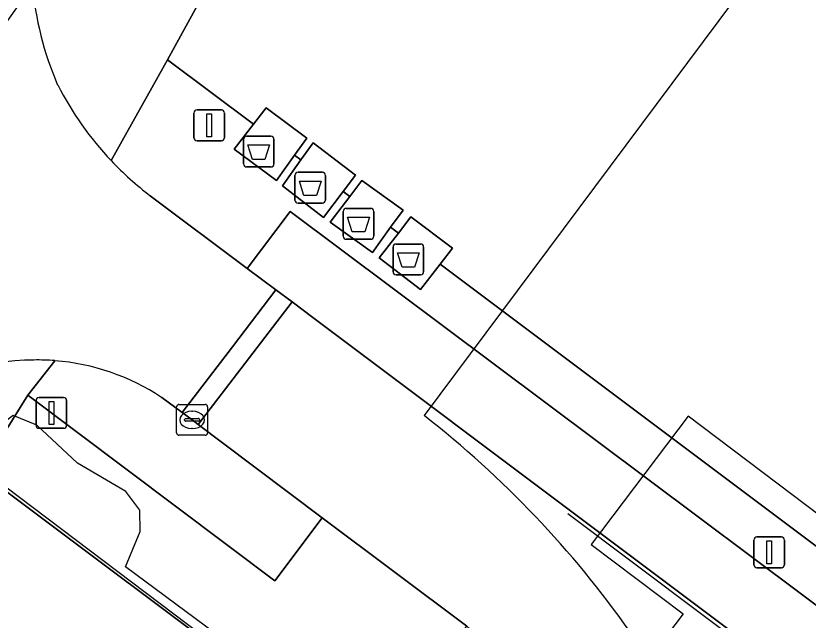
# Model space of a CAD drawing. Extents: x 159716 to 160783, y 383290 to 384031.
# Drawn here: x 160328.29 to 160353.97, y 383840.84 to 383860.44 of the extents above; entities that cross this region are included whole.
import ezdxf

# ---------------------------------------------------------------- set-up
doc = ezdxf.new("R2010")
doc.units = 0
for name, color, linetype in [('IMGEO_Afval_apart_plaats', 7, 'Continuous'), ('IMGEO_Groenvoorziening', 7, 'Continuous'), ('IMGEO_Hek', 7, 'Continuous'), ('IMGEO_Kolk', 7, 'Continuous'), ('IMGEO_Lichtmast', 7, 'Continuous'), ('IMGEO_Lijnafwatering', 7, 'Continuous'), ('IMGEO_Pand', 7, 'Continuous'), ('IMGEO_Pand_overbouw', 7, 'Continuous'), ('IMGEO_Parkeervlak_open', 7, 'Continuous'), ('IMGEO_Rijbaan_lokaal_gesloten', 7, 'Continuous'), ('IMGEO_Rijbaan_lokaal_open', 7, 'Continuous'), ('IMGEO_Voetpad_gesloten', 7, 'Continuous'), ('IMGEO_Voetpad_open', 7, 'Continuous')]:
    doc.layers.add(name, color=color, linetype=linetype)

msp = doc.modelspace()

# ---------------------------------------------------------------- linework, layer by layer
at = {"layer": 'IMGEO_Afval_apart_plaats'}
for p, q in [((160335.768, 383856.537), (160336.558, 383856.537)), ((160336.558, 383856.537), (160335.768, 383856.537)), ((160335.668, 383855.637), (160335.668, 383856.437)), ((160335.668, 383856.437), (160335.668, 383855.637)), ((160336.658, 383856.437), (160336.658, 383855.637)), ((160336.658, 383855.637), (160336.658, 383856.437)), ((160336.558, 383855.537), (160335.768, 383855.537)), ((160335.768, 383855.537), (160336.558, 383855.537)), ((160337.338, 383854.465), (160337.338, 383855.265)), ((160337.338, 383855.265), (160337.338, 383854.465)), ((160337.438, 383855.365), (160338.228, 383855.365)), ((160338.228, 383855.365), (160337.438, 383855.365)), ((160338.328, 383855.265), (160338.328, 383854.465)), ((160338.328, 383854.465), (160338.328, 383855.265)), ((160338.228, 383854.365), (160337.438, 383854.365)), ((160337.438, 383854.365), (160338.228, 383854.365)), ((160339.001, 383854.193), (160339.791, 383854.193)), ((160339.791, 383854.193), (160339.001, 383854.193)), ((160338.901, 383853.293), (160338.901, 383854.093)), ((160338.901, 383854.093), (160338.901, 383853.293)), ((160339.891, 383854.093), (160339.891, 383853.293)), ((160339.891, 383853.293), (160339.891, 383854.093)), ((160339.791, 383853.193), (160339.001, 383853.193)), ((160339.001, 383853.193), (160339.791, 383853.193)), ((160340.517, 383852.138), (160340.517, 383852.938)), ((160340.517, 383852.938), (160340.517, 383852.138)), ((160340.617, 383853.038), (160341.407, 383853.038)), ((160341.407, 383853.038), (160340.617, 383853.038)), ((160341.507, 383852.938), (160341.507, 383852.138)), ((160341.507, 383852.138), (160341.507, 383852.938)), ((160341.407, 383852.038), (160340.617, 383852.038)), ((160340.617, 383852.038), (160341.407, 383852.038))]:
    msp.add_line(p, q, dxfattribs=at)
for points in [[(160335.811, 383856.251), (160336.515, 383856.251), (160336.366, 383855.781), (160335.96, 383855.781), (160335.811, 383856.251)], [(160337.481, 383855.079), (160338.185, 383855.079), (160338.036, 383854.609), (160337.63, 383854.609), (160337.481, 383855.079)], [(160339.044, 383853.907), (160339.748, 383853.907), (160339.599, 383853.437), (160339.193, 383853.437), (160339.044, 383853.907)], [(160340.66, 383852.752), (160341.364, 383852.752), (160341.215, 383852.282), (160340.809, 383852.282), (160340.66, 383852.752)]]:
    msp.add_lwpolyline(points, dxfattribs=at)
for centre, start, end in [((160335.768, 383856.437), 90, 180), ((160335.768, 383856.437), 90, 180), ((160336.558, 383856.437), 0, 90), ((160336.558, 383856.437), 360, 90), ((160335.768, 383855.637), 180, 270), ((160335.768, 383855.637), 180, 270), ((160336.558, 383855.637), 270, 0), ((160336.558, 383855.637), 270, 0), ((160337.438, 383855.265), 90, 180), ((160337.438, 383855.265), 90, 180), ((160338.228, 383855.265), 0, 90), ((160338.228, 383855.265), 360, 90), ((160337.438, 383854.465), 180, 270), ((160337.438, 383854.465), 180, 270), ((160338.228, 383854.465), 270, 0), ((160338.228, 383854.465), 270, 0), ((160339.001, 383854.093), 90, 180), ((160339.001, 383854.093), 90, 180), ((160339.791, 383854.093), 0, 90), ((160339.791, 383854.093), 360, 90), ((160339.001, 383853.293), 180, 270), ((160339.001, 383853.293), 180, 270), ((160339.791, 383853.293), 270, 0), ((160339.791, 383853.293), 270, 0), ((160340.617, 383852.938), 90, 180), ((160340.617, 383852.938), 90, 180), ((160341.407, 383852.938), 0, 90), ((160341.407, 383852.938), 360, 90), ((160340.617, 383852.138), 180, 270), ((160340.617, 383852.138), 180, 270), ((160341.407, 383852.138), 270, 0), ((160341.407, 383852.138), 270, 0)]:
    msp.add_arc(centre, 0.1, start, end, dxfattribs=at)
at = {"layer": 'IMGEO_Groenvoorziening'}
msp.add_lwpolyline([(160337.231, 383866.36), (160333.202, 383859.015), (160335.991, 383856.921), (160336.402, 383857.459), (160337.718, 383856.471), (160337.324, 383855.921), (160337.533, 383855.764), (160337.93, 383856.32), (160339.294, 383855.268), (160338.898, 383854.739), (160339.111, 383854.579), (160339.509, 383855.099), (160340.839, 383854.141), (160340.437, 383853.584), (160340.69, 383853.394), (160341.097, 383853.915), (160342.439, 383852.899), (160342.038, 383852.383), (160378.266, 383825.189), (160380.703, 383828.676)], dxfattribs=at)
at = {"layer": 'IMGEO_Hek'}
msp.add_lwpolyline([(160331.66, 383881.716), (160321.072, 383863.205), (160327.261, 383859.215), (160337.961, 383874.333), (160353.07, 383862.979), (160341.525, 383847.471)], dxfattribs=at)
msp.add_arc((160321.383, 383821.635), 32.76, 35.0683, 52.0602, dxfattribs=at)
at = {"layer": 'IMGEO_Kolk'}
for p, q in [((160333.578, 383847.835), (160334.43, 383847.835)), ((160333.503, 383846.909), (160333.503, 383847.761)), ((160333.991, 383847.615), (160334.016, 383847.615)), ((160334.504, 383847.761), (160334.504, 383846.909)), ((160333.762, 383847.329), (160333.762, 383847.341)), ((160334.2, 383847.292), (160333.802, 383847.292)), ((160333.805, 383847.378), (160334.203, 383847.378)), ((160334.246, 383847.341), (160334.246, 383847.329)), ((160334.014, 383847.055), (160333.989, 383847.055)), ((160334.43, 383846.835), (160333.578, 383846.835))]:
    msp.add_line(p, q, dxfattribs=at)
for points in [[(160333.578, 383847.835), (160334.43, 383847.835)], [(160333.503, 383846.909), (160333.503, 383847.761)], [(160334.504, 383847.761), (160334.504, 383846.909)], [(160334.43, 383846.835), (160333.578, 383846.835)]]:
    msp.add_lwpolyline(points, dxfattribs=at)
for centre, radius, start, end in [((160333.58, 383847.759), 0.0765, 91.552, 178.448), ((160333.58, 383847.759), 0.0765, 91.552, 178.448), ((160334.428, 383847.759), 0.0765, 1.552, 88.448), ((160334.428, 383847.759), 0.0765, 1.552, 88.448), ((160333.802, 383847.338), 0.0403, 85.8775, 175.7526), ((160333.799, 383847.328), 0.0366, 178.938, 274.7102), ((160334.203, 383847.335), 0.043, 264.8664, 352.4533), ((160334.207, 383847.34), 0.0386, 1.7309, 96.639), ((160333.58, 383846.911), 0.0765, 181.552, 268.448), ((160333.58, 383846.911), 0.0765, 181.552, 268.448), ((160334.428, 383846.911), 0.0765, 271.552, 358.448), ((160334.428, 383846.911), 0.0765, 271.552, 358.448)]:
    msp.add_arc(centre, radius, start, end, dxfattribs=at)
for centre, major_axis, ratio, start_param, end_param in [((160333.99, 383847.335), (-0.387, 0.002), 0.722429, 4.712389, 7.853982), ((160334.015, 383847.335), (-0.39, 0.002), 0.717154, 1.570796, 4.712389)]:
    msp.add_ellipse(centre, major_axis=major_axis, ratio=ratio, start_param=start_param, end_param=end_param, dxfattribs=at)
at = {"layer": 'IMGEO_Lichtmast'}
for p, q in [((160334.063, 383856.487), (160334.063, 383857.287)), ((160334.063, 383857.287), (160334.063, 383856.487)), ((160334.163, 383857.387), (160334.953, 383857.387)), ((160334.953, 383857.387), (160334.163, 383857.387)), ((160335.053, 383857.287), (160335.053, 383856.487)), ((160335.053, 383856.487), (160335.053, 383857.287)), ((160334.953, 383856.387), (160334.163, 383856.387)), ((160334.163, 383856.387), (160334.953, 383856.387)), ((160329.048, 383848.06), (160329.838, 383848.06)), ((160329.838, 383848.06), (160329.048, 383848.06)), ((160328.948, 383847.16), (160328.948, 383847.96)), ((160328.948, 383847.96), (160328.948, 383847.16)), ((160329.938, 383847.96), (160329.938, 383847.16)), ((160329.938, 383847.16), (160329.938, 383847.96)), ((160329.838, 383847.06), (160329.048, 383847.06)), ((160329.048, 383847.06), (160329.838, 383847.06)), ((160352.21, 383842.637), (160352.21, 383843.437)), ((160352.21, 383843.437), (160352.21, 383842.637)), ((160352.31, 383843.537), (160353.1, 383843.537)), ((160353.1, 383843.537), (160352.31, 383843.537)), ((160353.2, 383843.437), (160353.2, 383842.637)), ((160353.2, 383842.637), (160353.2, 383843.437)), ((160353.1, 383842.537), (160352.31, 383842.537)), ((160352.31, 383842.537), (160353.1, 383842.537))]:
    msp.add_line(p, q, dxfattribs=at)
for points in [[(160334.483, 383857.262), (160334.633, 383857.262), (160334.633, 383856.512), (160334.483, 383856.512), (160334.483, 383857.262)], [(160329.368, 383847.935), (160329.518, 383847.935), (160329.518, 383847.185), (160329.368, 383847.185), (160329.368, 383847.935)], [(160352.63, 383843.412), (160352.78, 383843.412), (160352.78, 383842.662), (160352.63, 383842.662), (160352.63, 383843.412)]]:
    msp.add_lwpolyline(points, dxfattribs=at)
for centre, start, end in [((160334.163, 383857.287), 90, 180), ((160334.163, 383857.287), 90, 180), ((160334.953, 383857.287), 0, 90), ((160334.953, 383857.287), 360, 90), ((160334.163, 383856.487), 180, 270), ((160334.163, 383856.487), 180, 270), ((160334.953, 383856.487), 270, 0), ((160334.953, 383856.487), 270, 0), ((160329.048, 383847.96), 90, 180), ((160329.048, 383847.96), 90, 180), ((160329.838, 383847.96), 0, 90), ((160329.838, 383847.96), 360, 90), ((160329.048, 383847.16), 180, 270), ((160329.048, 383847.16), 180, 270), ((160329.838, 383847.16), 270, 0), ((160329.838, 383847.16), 270, 0), ((160352.31, 383843.437), 90, 180), ((160352.31, 383843.437), 90, 180), ((160353.1, 383843.437), 0, 90), ((160353.1, 383843.437), 360, 90), ((160352.31, 383842.637), 180, 270), ((160352.31, 383842.637), 180, 270), ((160353.1, 383842.637), 270, 0), ((160353.1, 383842.637), 270, 0)]:
    msp.add_arc(centre, 0.1, start, end, dxfattribs=at)
at = {"layer": 'IMGEO_Lijnafwatering'}
msp.add_lwpolyline([(160361.296, 383832.926), (160346.184, 383844.283)], dxfattribs=at)
at = {"layer": 'IMGEO_Pand'}
msp.add_lwpolyline([(160348.576, 383814.012), (160348.421, 383814.139), (160355.576, 383823.637), (160355.775, 383823.487), (160356.096, 383823.922), (160327.127, 383845.65), (160324.122, 383838.696), (160323.018, 383834.826), (160321.613, 383829.907), (160336.795, 383818.544), (160346.525, 383811.261)], close=True, dxfattribs=at)
at = {"layer": 'IMGEO_Pand_overbouw'}
for points in [[(160356.799, 383842.375), (160350.082, 383847.451), (160346.94, 383843.293), (160349.913, 383841.045), (160343.905, 383833.097), (160327.03, 383845.851), (160322.711, 383834.557), (160319.121, 383821.789), (160318.228, 383817.573), (160316.288, 383797.859), (160325.972, 383789.29), (160327.675, 383787.116), (160329.238, 383785.121), (160331.99, 383780.945)], [(160350.04, 383829.059), (160331.851, 383842.568), (160332.324, 383843.715), (160332.311, 383844.402), (160331.857, 383845.012), (160330.293, 383845.927), (160328.972, 383847.167), (160328.206, 383847.475), (160327.608, 383847.03), (160326.907, 383845.764), (160326.579, 383845.493), (160323.118, 383836.853)], [(160346.525, 383811.261), (160336.795, 383818.544), (160321.613, 383829.907), (160323.018, 383834.826), (160324.122, 383838.696), (160327.127, 383845.65), (160356.096, 383823.922)]]:
    msp.add_lwpolyline(points, dxfattribs=at)
at = {"layer": 'IMGEO_Parkeervlak_open'}
msp.add_lwpolyline([(160337.177, 383854.098), (160335.792, 383852.249), (160336.723, 383851.552), (160337.243, 383851.161), (160337.912, 383850.658), (160374.384, 383823.264), (160375.798, 383825.142), (160365.392, 383832.971)], close=True, dxfattribs=at)
for points in [[(160329.557, 383849.254), (160328.685, 383848.131), (160336.681, 383842.112), (160338.223, 383844.16), (160334.993, 383846.591)], [(160334.993, 383846.591), (160334.204, 383847.185), (160334.004, 383847.335), (160333.678, 383847.575), (160333.018, 383848.06)]]:
    msp.add_lwpolyline(points, dxfattribs=at)
msp.add_arc((160328.994, 383842.01), 7.266, 56.3746, 85.5579, dxfattribs=at)
at = {"layer": 'IMGEO_Rijbaan_lokaal_gesloten'}
msp.add_lwpolyline([(160374.384, 383823.264), (160337.912, 383850.658), (160337.243, 383851.161), (160334.204, 383847.185), (160334.993, 383846.591), (160338.223, 383844.16), (160342.909, 383840.642), (160343.01, 383840.547)], dxfattribs=at)
at = {"layer": 'IMGEO_Rijbaan_lokaal_open'}
msp.add_lwpolyline([(160333.018, 383848.06), (160333.678, 383847.575), (160335.311, 383849.708), (160336.723, 383851.552), (160335.792, 383852.249), (160332.65, 383854.601)], dxfattribs=at)
msp.add_lwpolyline([(160337.243, 383851.161), (160336.723, 383851.552), (160335.311, 383849.708), (160333.678, 383847.575), (160334.004, 383847.335), (160334.204, 383847.185)], close=True, dxfattribs=at)
for centre, radius, start, end in [((160339.036, 383862.279), 10.238, 184.56, 203.5043), ((160339.122, 383863.057), 10.648, 207.1607, 223.3826), ((160339.088, 383863.017), 10.596, 223.3539, 232.5868), ((160328.916, 383841.14), 8.135, 90.2981, 157.4037), ((160329.005, 383842.415), 6.862, 85.3848, 91.093), ((160328.994, 383842.01), 7.266, 56.3746, 85.5579)]:
    msp.add_arc(centre, radius, start, end, dxfattribs=at)
at = {"layer": 'IMGEO_Voetpad_gesloten'}
for points in [[(160337.718, 383856.471), (160336.402, 383857.459), (160335.991, 383856.921), (160335.372, 383856.11), (160336.738, 383855.101), (160337.324, 383855.921)], [(160339.294, 383855.268), (160337.93, 383856.32), (160337.533, 383855.764), (160336.935, 383854.927), (160338.267, 383853.897), (160338.898, 383854.739)], [(160340.839, 383854.141), (160339.509, 383855.099), (160339.111, 383854.579), (160338.476, 383853.749), (160339.845, 383852.762), (160340.437, 383853.584)], [(160342.439, 383852.899), (160341.097, 383853.915), (160340.69, 383853.394), (160340.067, 383852.595), (160341.404, 383851.567), (160342.038, 383852.383)]]:
    msp.add_lwpolyline(points, close=True, dxfattribs=at)
at = {"layer": 'IMGEO_Voetpad_open'}
for points in [[(160331.383, 383855.743), (160333.202, 383859.015), (160337.231, 383866.36)], [(160342.038, 383852.383), (160341.404, 383851.567), (160340.067, 383852.595), (160340.69, 383853.394), (160340.437, 383853.584), (160339.845, 383852.762), (160338.476, 383853.749), (160339.111, 383854.579), (160338.898, 383854.739), (160338.267, 383853.897), (160336.935, 383854.927), (160337.533, 383855.764), (160337.324, 383855.921), (160336.738, 383855.101), (160335.372, 383856.11), (160335.991, 383856.921), (160333.202, 383859.015), (160331.383, 383855.743)], [(160332.65, 383854.601), (160335.792, 383852.249), (160337.177, 383854.098), (160365.392, 383832.971), (160375.798, 383825.142), (160374.384, 383823.264), (160384.176, 383815.896), (160385.608, 383817.79), (160405.029, 383803.116), (160403.623, 383801.29), (160407.12, 383798.618)], [(160415.708, 383799.849), (160414.737, 383800.9), (160412.812, 383799.243), (160385.019, 383820.123), (160378.266, 383825.189), (160342.038, 383852.383)], [(160316.364, 383798.547), (160318.028, 383812.85), (160318.567, 383812.789), (160319.117, 383817.532), (160319.705, 383820.415), (160321.314, 383828.562), (160321.506, 383829.424), (160321.613, 383829.907), (160323.018, 383834.826), (160324.122, 383838.696), (160327.127, 383845.65), (160328.685, 383848.131), (160329.557, 383849.254)], [(160362.943, 383822.569), (160351.783, 383830.991), (160341.487, 383838.76), (160342.909, 383840.642), (160338.223, 383844.16), (160336.681, 383842.112), (160328.685, 383848.131), (160327.127, 383845.65), (160356.096, 383823.922)]]:
    msp.add_lwpolyline(points, dxfattribs=at)
for centre, radius, start, end in [((160339.036, 383862.279), 10.238, 184.56, 203.5043), ((160339.122, 383863.057), 10.648, 207.1607, 223.3826), ((160339.088, 383863.017), 10.596, 223.3539, 232.5868), ((160328.916, 383841.14), 8.135, 90.2981, 157.4037), ((160329.005, 383842.415), 6.862, 85.3848, 91.093)]:
    msp.add_arc(centre, radius, start, end, dxfattribs=at)

doc.saveas('drawing.dxf')
